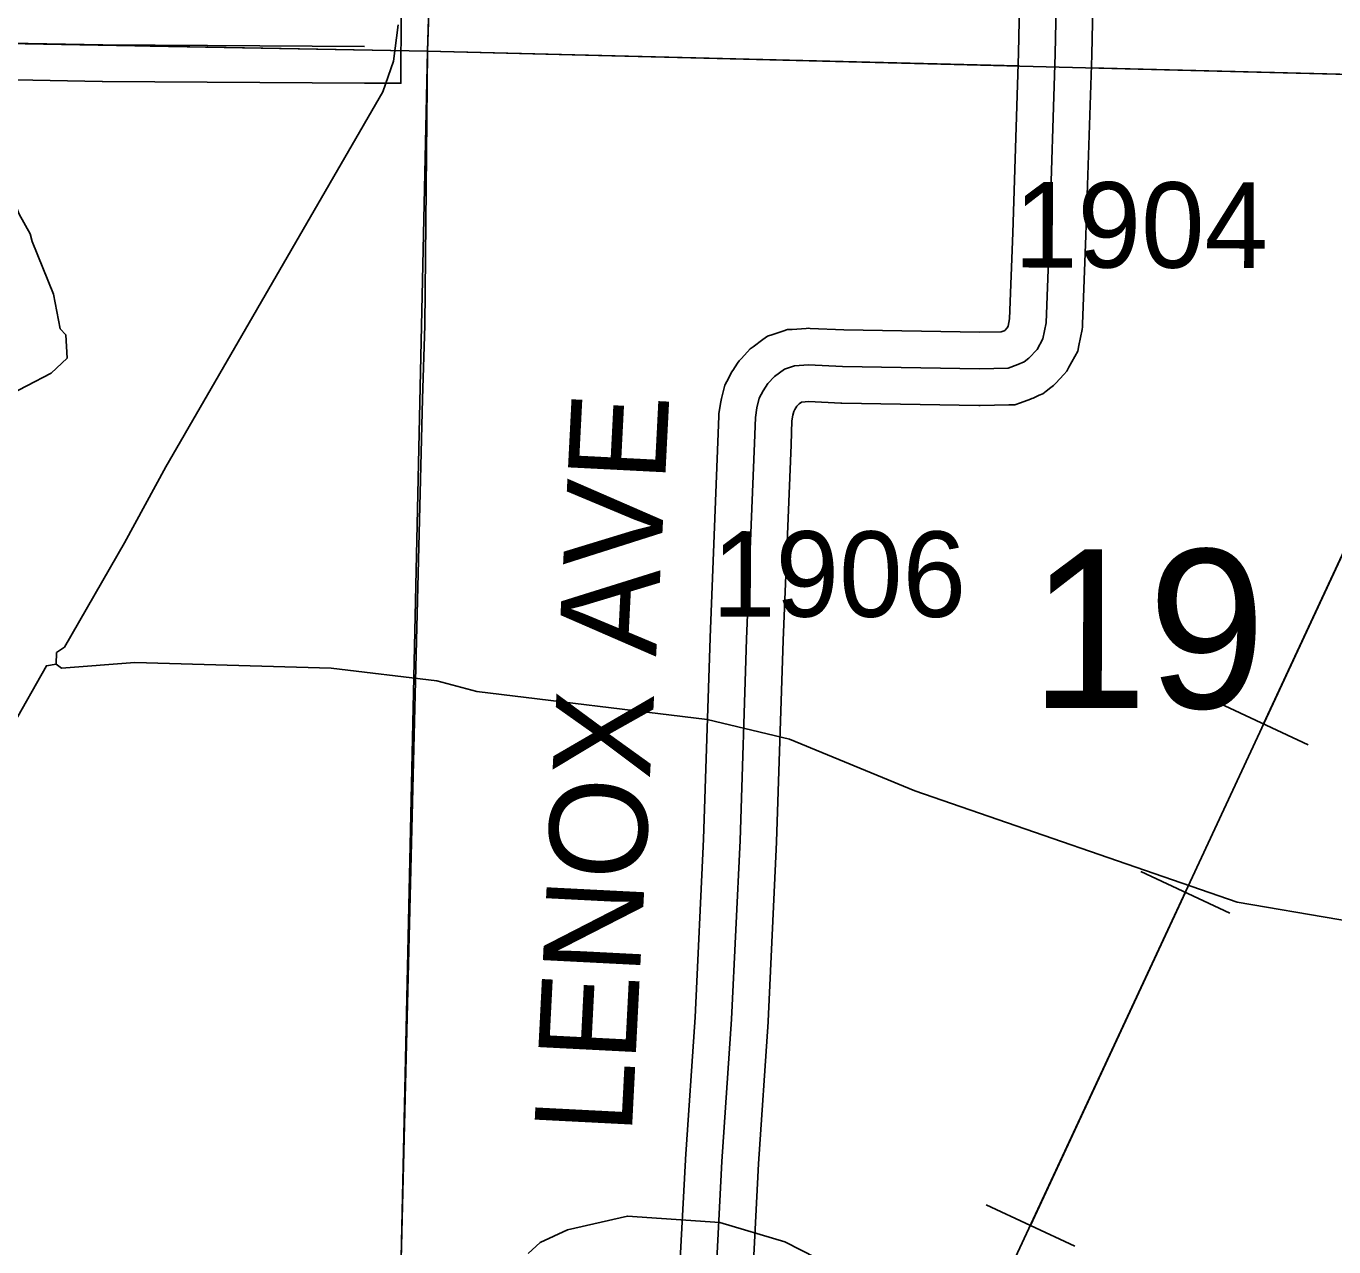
# Model space of a CAD drawing. Extents: x -157.2 to -99.3, y 12.2 to 46.2.
# Drawn here: x -123.523 to -122.451, y 18.342 to 19.342 of the extents above; entities that cross this region are included whole.
import ezdxf

# ---------------------------------------------------------------- set-up
doc = ezdxf.new("R2010")
doc.units = 0
for name, color, linetype in [('tdCoHydroRiver', 7, 'Continuous'), ('tdCoPipe', 7, 'Continuous'), ('tdCoSecRdNmbr', 7, 'Continuous'), ('tdCoSecRdTxt', 7, 'Continuous'), ('tdCoSecRteBand', 7, 'Continuous'), ('tdCoSecRteCL', 7, 'Continuous'), ('tdCoSectLine', 7, 'Continuous'), ('tdCoSectLinePart', 7, 'Continuous'), ('tdCoSectNmbr', 7, 'Continuous'), ('tdCoSurfGravel', 7, 'Continuous'), ('tdCoTwpBndry', 7, 'Continuous'), ('tdCoTwpBndryShd', 7, 'Continuous')]:
    doc.layers.add(name, color=color, linetype=linetype)

msp = doc.modelspace()

# ---------------------------------------------------------------- linework, layer by layer
at = {"layer": 'tdCoHydroRiver'}
for points in [[(-123.2308, 19.2881), (-123.2222, 19.3131), (-123.2182, 19.343)], [(-123.4087, 18.9807), (-123.2308, 19.2881)], [(-123.6335, 19.1135), (-123.6727, 19.1209), (-123.6931, 19.1262), (-123.7021, 19.1438), (-123.6963, 19.1784), (-123.6915, 19.1814), (-123.5497, 19.2294), (-123.542, 19.2213), (-123.5288, 19.1878), (-123.5198, 19.1717), (-123.5184, 19.1654), (-123.5007, 19.1223), (-123.4952, 19.0937), (-123.4906, 19.0888), (-123.4896, 19.0699), (-123.5026, 19.0576), (-123.5426, 19.0367), (-123.5561, 19.0055), (-123.5695, 18.9861)], [(-123.4987, 18.8191), (-123.4984, 18.8286), (-123.4918, 18.8331), (-123.4427, 18.9185), (-123.4087, 18.9807)], [(-123.7411, 18.4568), (-123.7298, 18.4643), (-123.6561, 18.5601), (-123.5632, 18.7184), (-123.5066, 18.8178), (-123.4987, 18.8191)], [(-123.4987, 18.8191), (-123.4941, 18.8158), (-123.434, 18.8204), (-123.2731, 18.8158), (-123.1866, 18.8054), (-123.1537, 18.7966), (-122.965, 18.7738), (-122.8976, 18.7577), (-122.7947, 18.7153), (-122.5306, 18.624), (-122.3641, 18.5956), (-122.1779, 18.595), (-122.1492, 18.6036), (-122.0812, 18.6111), (-121.9795, 18.6335), (-121.9146, 18.6426)], [(-123.1117, 18.3361), (-123.102, 18.3453), (-123.0796, 18.3557), (-123.0304, 18.3669), (-122.9547, 18.3616), (-122.9015, 18.3459), (-122.8751, 18.3325)]]:
    msp.add_lwpolyline(points, dxfattribs=at)
at = {"layer": 'tdCoPipe'}
for p, q in [((-122.4724, 18.7531), (-122.5454, 18.787)), ((-122.5366, 18.6152), (-122.6097, 18.6492)), ((-122.6636, 18.3422), (-122.7365, 18.3762))]:
    msp.add_line(p, q, dxfattribs=at)
for points in [[(-124.0353, 16.3312), (-123.8056, 16.6129), (-123.8733, 16.7488), (-123.4837, 17.3225), (-123.4833, 17.5199), (-123.2646, 17.5267), (-122.9825, 18.1837), (-122.7693, 18.2106), (-122.1979, 19.4386), (-121.9414, 19.4402), (-121.6562, 19.8258), (-121.7381, 19.9581), (-121.3625, 20.4724), (-121.1623, 20.4678), (-120.8503, 21.3672), (-120.1744, 22.5458), (-119.8924, 22.5306), (-119.4133, 23.3327), (-118.333, 25.1143)], [(-122.509, 18.7701), (-122.382, 19.043)], [(-122.7001, 18.3592), (-122.5731, 18.6322)]]:
    msp.add_lwpolyline(points, dxfattribs=at)
at = {"layer": 'tdCoSecRteBand'}
for points in [[(-122.9879, 18.3163), (-122.9829, 18.413), (-122.9829, 18.4133), (-122.9828, 18.4135), (-122.975, 18.5298), (-122.9681, 18.6758), (-122.9627, 18.8406), (-122.9627, 18.8407), (-122.9627, 18.8408), (-122.9563, 19.0012), (-122.9555, 19.0224), (-122.9555, 19.0242), (-122.9552, 19.026), (-122.9539, 19.0339), (-122.9537, 19.0353), (-122.9534, 19.0367), (-122.9514, 19.0444), (-122.9505, 19.0477), (-122.949, 19.0507), (-122.9457, 19.0569), (-122.945, 19.0583), (-122.9441, 19.0597), (-122.9401, 19.0656), (-122.9389, 19.0675), (-122.9373, 19.0692), (-122.9319, 19.0751), (-122.9298, 19.0774), (-122.9274, 19.0791), (-122.9193, 19.0851), (-122.9155, 19.0878), (-122.9111, 19.0893), (-122.903, 19.092), (-122.8993, 19.0932), (-122.8954, 19.0934), (-122.8838, 19.0942), (-122.8822, 19.0943), (-122.8806, 19.0942), (-122.8531, 19.093), (-122.7419, 19.091), (-122.724, 19.0914), (-122.7215, 19.0923), (-122.7211, 19.0925), (-122.7192, 19.0946), (-122.7184, 19.096), (-122.7172, 19.1021), (-122.7146, 19.1726), (-122.7099, 19.3198), (-122.7062, 19.4915)], [(-122.6462, 19.4902), (-122.6499, 19.3183), (-122.6499, 19.3182), (-122.6499, 19.318), (-122.6546, 19.1706), (-122.6546, 19.1705), (-122.6546, 19.1704), (-122.6573, 19.0977), (-122.6574, 19.0954), (-122.6578, 19.0932), (-122.6603, 19.0801), (-122.6612, 19.0754), (-122.6636, 19.0711), (-122.6685, 19.0623), (-122.6703, 19.0591), (-122.6728, 19.0564), (-122.6794, 19.0492), (-122.6812, 19.0473), (-122.6834, 19.0457), (-122.6873, 19.0427), (-122.69, 19.0407), (-122.693, 19.0394), (-122.6979, 19.0371), (-122.699, 19.0367), (-122.7, 19.0363), (-122.7081, 19.0333), (-122.7128, 19.0316), (-122.7178, 19.0315), (-122.7412, 19.031), (-122.7418, 19.031), (-122.7423, 19.031), (-122.8546, 19.033), (-122.855, 19.033), (-122.8554, 19.033), (-122.8816, 19.0342), (-122.8877, 19.0338), (-122.8877, 19.0338), (-122.8897, 19.0324), (-122.8915, 19.0304), (-122.8933, 19.0278), (-122.8941, 19.0261), (-122.8949, 19.0231), (-122.8956, 19.0185), (-122.8963, 18.9991), (-122.8963, 18.999), (-122.8963, 18.9989), (-122.9027, 18.8385), (-122.9081, 18.6736), (-122.9081, 18.6734), (-122.9082, 18.6732), (-122.9151, 18.5267), (-122.9151, 18.5264), (-122.9151, 18.5261), (-122.923, 18.4097), (-122.9279, 18.3132)], [(-123.2157, 19.3551), (-123.216, 19.2951), (-123.246, 19.2952), (-123.4606, 19.2965), (-123.4608, 19.2965), (-123.461, 19.2965), (-123.6597, 19.3002)]]:
    msp.add_lwpolyline(points, dxfattribs=at)
at = {"layer": 'tdCoSecRteCL'}
for points in [[(-122.9579, 18.3148), (-122.9529, 18.4115), (-122.945, 18.5281), (-122.9381, 18.6746), (-122.9327, 18.8396), (-122.9263, 19.0001), (-122.9255, 19.0213), (-122.9243, 19.0292), (-122.9223, 19.0369), (-122.9191, 19.043), (-122.9152, 19.049), (-122.9098, 19.0549), (-122.9016, 19.0608), (-122.8935, 19.0635), (-122.8819, 19.0642), (-122.854, 19.063), (-122.7418, 19.061), (-122.7184, 19.0615), (-122.7103, 19.0645), (-122.7053, 19.0667), (-122.7014, 19.0697), (-122.6947, 19.0768), (-122.6898, 19.0857), (-122.6873, 19.0988), (-122.6846, 19.1715), (-122.6799, 19.319), (-122.6762, 19.4909)], [(-124.3317, 19.3401), (-124.3189, 19.3403), (-124.2906, 19.3407), (-124.2357, 19.3403), (-124.2226, 19.3402), (-124.1014, 19.3373), (-123.962, 19.3361), (-123.785, 19.3324), (-123.6592, 19.3301), (-123.4604, 19.3265), (-123.2458, 19.3252)]]:
    msp.add_lwpolyline(points, dxfattribs=at)
at = {"layer": 'tdCoSectLine'}
for points in [[(-123.1943, 19.3214), (-123.1597, 20.3204)], [(-124.1992, 19.3396), (-123.1943, 19.3214)], [(-123.2161, 18.3205), (-123.1943, 19.3214)], [(-123.1943, 19.3214), (-122.1801, 19.2957)]]:
    msp.add_lwpolyline(points, dxfattribs=at)
at = {"layer": 'tdCoSectLinePart'}
for points in [[(-123.1943, 19.3214), (-123.1597, 20.3204)], [(-123.4215, 19.3255), (-123.1943, 19.3214)], [(-123.2161, 18.3205), (-123.1943, 19.3214)], [(-123.1943, 19.3214), (-122.7106, 19.3092)], [(-122.6507, 19.3076), (-122.21, 19.2965)]]:
    msp.add_lwpolyline(points, dxfattribs=at)
at = {"layer": 'tdCoSurfGravel'}
for points in [[(-122.9016, 19.0608), (-122.8935, 19.0635), (-122.8819, 19.0642), (-122.854, 19.063), (-122.7418, 19.061), (-122.7184, 19.0615), (-122.7103, 19.0645), (-122.7053, 19.0667), (-122.7014, 19.0697), (-122.6947, 19.0768), (-122.6898, 19.0857), (-122.6873, 19.0988), (-122.6846, 19.1715), (-122.6799, 19.319), (-122.6762, 19.4909)], [(-124.2357, 19.3403), (-124.2226, 19.3402), (-124.1014, 19.3373), (-123.962, 19.3361), (-123.785, 19.3324), (-123.6592, 19.3301), (-123.4604, 19.3265), (-123.2458, 19.3252)], [(-122.9579, 18.3148), (-122.9529, 18.4115), (-122.945, 18.5281), (-122.9381, 18.6746), (-122.9327, 18.8396), (-122.9263, 19.0001), (-122.9255, 19.0213), (-122.9243, 19.0292), (-122.9223, 19.0369), (-122.9191, 19.043), (-122.9152, 19.049), (-122.9098, 19.0549), (-122.9016, 19.0608)]]:
    msp.add_lwpolyline(points, dxfattribs=at)
at = {"layer": 'tdCoTwpBndry'}
for points in [[(-123.1983, 19.0364), (-123.1964, 19.0965), (-123.1943, 19.3214), (-123.1597, 20.3204), (-123.1367, 20.8159)], [(-123.2265, 17.9751), (-123.2161, 18.3205), (-123.1983, 19.0364)]]:
    msp.add_lwpolyline(points, dxfattribs=at)
at = {"layer": 'tdCoTwpBndryShd'}
msp.add_lwpolyline([(-122.6783, 34.4959), (-122.7187, 33.3198), (-122.7577, 32.3238), (-122.7886, 31.3211), (-122.8223, 30.3226), (-122.847, 29.3229), (-122.863, 28.3215), (-122.8925, 27.3164), (-122.9285, 26.3215), (-122.9731, 25.332), (-123.0208, 24.3278), (-123.0362, 23.3207), (-123.0724, 22.3134), (-123.1136, 21.3217), (-123.1136, 21.3149), (-123.1597, 20.3204), (-123.1943, 19.3214), (-123.2161, 18.3205), (-123.2462, 17.3208), (-123.2872, 16.3208)], dxfattribs=at)

# ---------------------------------------------------------------- texts
at = {"layer": 'tdCoSecRdNmbr'}
for s, rotation, p in [('1904', 359.9068, (-122.7136, 19.1441)), ('1906', 359.9066, (-122.9611, 18.8581))]:
    msp.add_text(s, height=0.07, rotation=rotation, dxfattribs=at).set_placement(p)
at = {"layer": 'tdCoSecRdTxt'}
msp.add_text('LENOX AVE', height=0.08, rotation=87.0789, dxfattribs=at).set_placement((-123.0269, 18.4331))
at = {"layer": 'tdCoSectNmbr'}
msp.add_text('19', height=0.13, rotation=359.9068, dxfattribs=at).set_placement((-122.7007, 18.7833))

doc.saveas('drawing.dxf')
